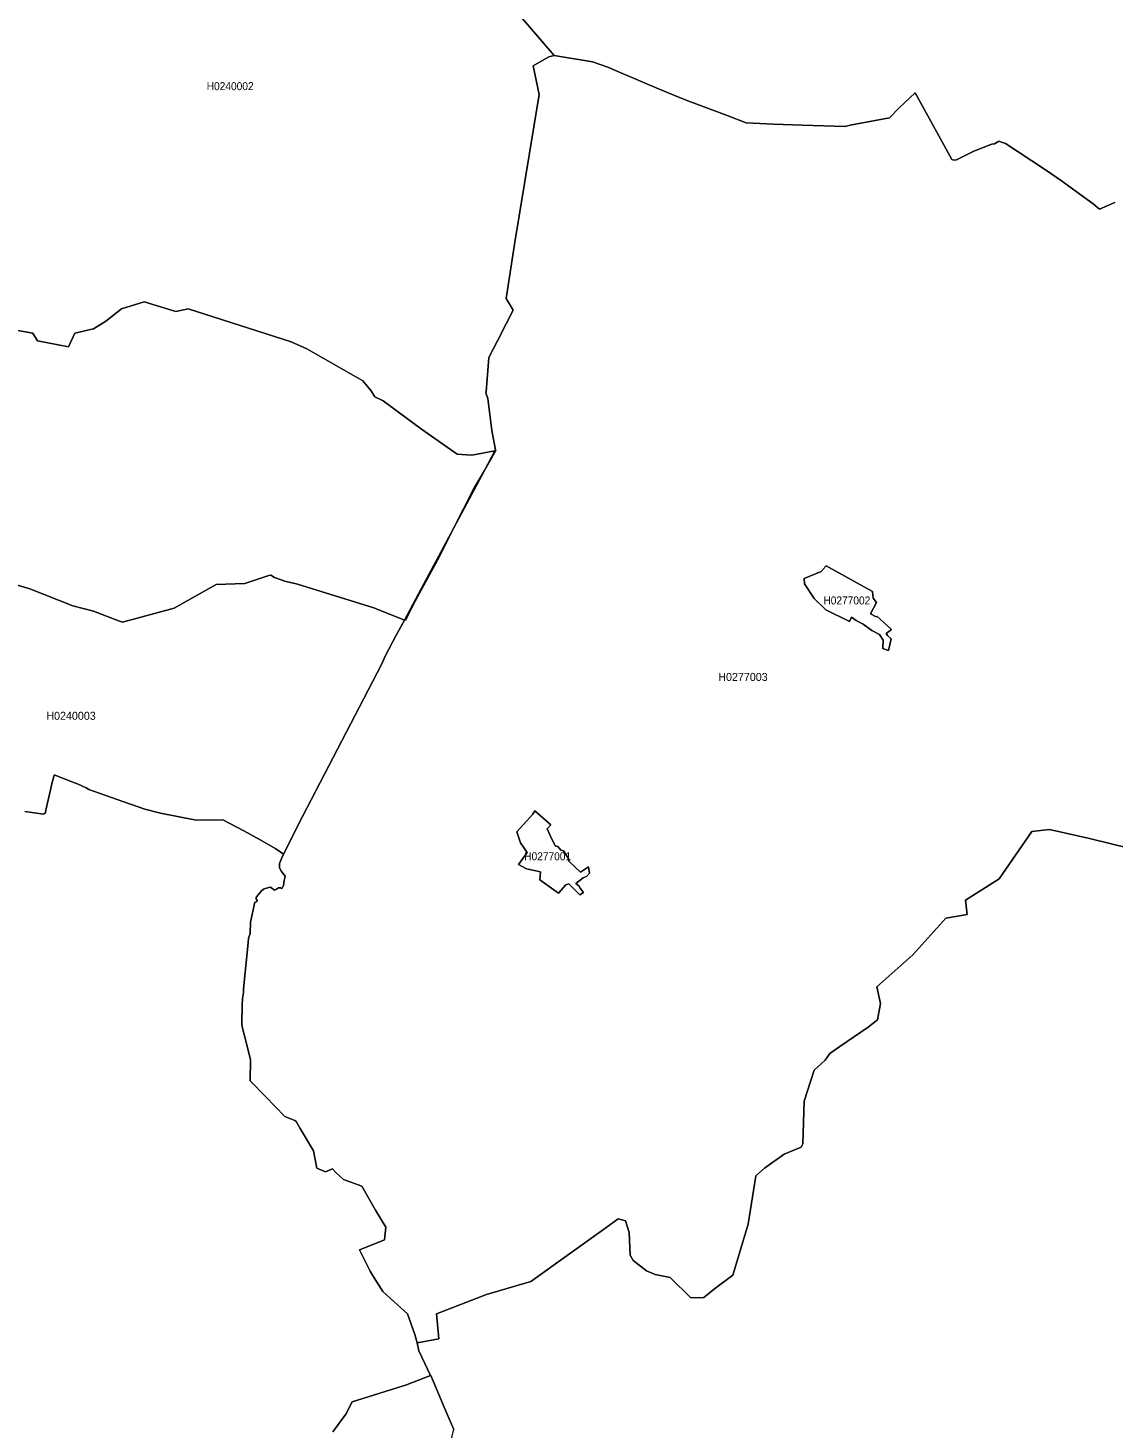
# Model space of a CAD drawing. Extents: x 369010 to 739155, y 6377141 to 6616555.
# Drawn here: x 554141 to 567706, y 6535037 to 6552532 of the extents above; entities that cross this region are included whole.
import ezdxf
from ezdxf.enums import TextEntityAlignment as Align

# ---------------------------------------------------------------- set-up
doc = ezdxf.new("R2010")
doc.units = 0
doc.header["$LTSCALE"] = 40
doc.layers.add('1', color=7, linetype='Continuous', lineweight=13)
doc.layers.add('2', color=7, linetype='Continuous')

msp = doc.modelspace()

# ---------------------------------------------------------------- linework, layer by layer
at = {"layer": '1'}
for points in [[(553807.5, 6548788.82), (554200.08, 6548719.48), (554260.15, 6548620.67), (554646.61, 6548547.19), (554729.03, 6548719.48), (554960.73, 6548771.94), (555113.99, 6548869.09), (555312.1, 6549022.35), (555592.63, 6549112.05), (555990.33, 6548989.42), (556143.76, 6549023.18), (557429.72, 6548611.74), (557627.83, 6548521.87), (558329.4, 6548122.01), (558430.36, 6547998.54), (558477.03, 6547924.07), (558582.62, 6547872.76), (559062.09, 6547519.41), (559507.96, 6547207.93), (559689.51, 6547193.03), (559978.65, 6547250.13), (559984.94, 6547261.88), (559941.74, 6547504.02), (559889.28, 6547901.39), (559864.62, 6547973.22), (559870.57, 6547985.8), (559902.35, 6548412.47), (560010.76, 6548621.83), (560119.49, 6548835.33), (560207.21, 6549006.13), (560120.15, 6549152.44), (560229.39, 6549856.66), (560531.43, 6551700.04), (560459.11, 6552057.53), (560652.25, 6552170.24), (560718.95, 6552189.27), (560206.05, 6552783.43)], [(560206.05, 6552783.43), (560718.95, 6552189.27), (561200.4, 6552110.66), (561389.57, 6552042.14), (561552.92, 6551971.8), (561712.14, 6551906.26), (561886.91, 6551830.46), (562024.11, 6551771.7), (562216.1, 6551692.26), (562392.69, 6551622.58), (562536.35, 6551566.64), (562881.75, 6551440.2), (563120.91, 6551346.85), (563460.85, 6551328.81), (563820.82, 6551317.56), (564356.56, 6551300.51), (564420.11, 6551318.72), (564912.82, 6551410.9), (565034.8, 6551534.87), (565231.91, 6551723.04), (565549.35, 6551145.93), (565692.34, 6550887.58), (565712.37, 6550878.48), (565750.1, 6550884.93), (565967.41, 6550994.17), (566179.59, 6551077.91), (566192.83, 6551080.56), (566223.94, 6551084.2), (566265.15, 6551108.36), (566273.43, 6551116.31), (566363.96, 6551090.32), (566508.11, 6550990.69), (566860.3, 6550760.64)], [(560718.95, 6552189.27), (560652.25, 6552170.24), (560459.11, 6552057.53), (560531.43, 6551700.04), (560229.39, 6549856.66), (560120.15, 6549152.44), (560207.21, 6549006.13), (560119.49, 6548835.33), (560010.76, 6548621.83), (559902.35, 6548412.47), (559870.57, 6547985.8), (559864.62, 6547973.22), (559889.28, 6547901.39), (559941.74, 6547504.02), (559984.94, 6547261.88), (559978.65, 6547250.13), (559992.39, 6547252.95), (559847.4, 6547003.53), (559465.92, 6546287.07), (559259.37, 6545880.92), (559034.28, 6545470.14), (558955.83, 6545324.33), (558860.5, 6545128.04), (558847.26, 6545133.17), (558741.34, 6544938.37), (558611.42, 6544690.95), (558559.45, 6544579.23), (557572.88, 6542677.75), (557334.06, 6542208.72), (557316.68, 6542163.7), (557284.74, 6542091.54), (557287.72, 6542037.75), (557310.23, 6541991.41), (557354.58, 6541933.81), (557353.92, 6541911.64), (557343, 6541880.69), (557334.89, 6541814.49), (557319.16, 6541784.36), (557311.55, 6541780.89), (557296.33, 6541786.52), (557274.64, 6541786.52), (557247.5, 6541769.97), (557221.52, 6541758.88), (557189.74, 6541784.7), (557168.06, 6541794.46), (557150.68, 6541792.81), (557111.62, 6541779.9), (557084.98, 6541771.62), (557060.32, 6541749.94), (557040.29, 6541724.45), (557013.15, 6541697.31), (557001.4, 6541680.26), (556994.94, 6541664.7), (556995.27, 6541651.96), (557007.19, 6541630.61), (557006.86, 6541619.19), (556997.92, 6541611.58), (556976.24, 6541609.1), (556922.45, 6541356.37), (556917.49, 6541218.01), (556897.13, 6541157.1), (556894.32, 6541098.02), (556837.71, 6540523.55), (556834.57, 6540479.53), (556824.14, 6540406.05), (556821, 6540320.48), (556813.88, 6540084.47), (556821, 6540055.68), (556821.83, 6540033.33), (556847.31, 6539939.82), (556922.45, 6539642.41), (556919.8, 6539375.29), (557108.64, 6539181.81), (557351.77, 6538927.93), (557479.21, 6538879.44), (557494.43, 6538869.18), (557542.26, 6538779.47), (557712.4, 6538502.92), (557753.12, 6538284.62), (557862.51, 6538238.94), (557949.57, 6538274.19), (557995.08, 6538227.02), (558087.77, 6538144.6), (558313.02, 6538058.21), (558487.13, 6537759.97), (558614.9, 6537545.81), (558597.35, 6537387.42), (558380.21, 6537300.2), (558285.87, 6537263.46), (558420.1, 6536995.67), (558446.41, 6536949.17), (558577.49, 6536742.95), (558673.32, 6536654.9), (558884.17, 6536465.4), (558976.03, 6536206.38), (559007.97, 6536102.45), (559008.46, 6536100.3), (559277.57, 6536149.95), (559250.27, 6536462.91), (559873.22, 6536705.05)], [(567538.87, 6550267.44), (567456.12, 6550335.46), (567061.39, 6550623.6), (566860.3, 6550760.64), (566508.11, 6550990.69), (566363.96, 6551090.32), (566273.43, 6551116.31), (566265.15, 6551108.36), (566223.94, 6551084.2), (566192.83, 6551080.56), (566179.59, 6551077.91), (565967.41, 6550994.17), (565750.1, 6550884.93), (565712.37, 6550878.48), (565692.34, 6550887.58), (565549.35, 6551145.93), (565231.91, 6551723.04), (565034.8, 6551534.87), (564912.82, 6551410.9), (564420.11, 6551318.72), (564356.56, 6551300.51), (563820.82, 6551317.56), (563460.85, 6551328.81), (563120.91, 6551346.85), (562881.75, 6551440.2), (562536.35, 6551566.64), (562392.69, 6551622.58), (562216.1, 6551692.26), (562024.11, 6551771.7), (561886.91, 6551830.46), (561712.14, 6551906.26), (561552.92, 6551971.8), (561389.57, 6552042.14), (561200.4, 6552110.66), (560718.95, 6552189.27)], [(566860.3, 6550760.64), (567061.39, 6550623.6), (567456.12, 6550335.46), (567538.87, 6550267.44), (567727.55, 6550350.85)], [(567727.55, 6550350.85), (567538.87, 6550267.44)], [(555592.63, 6549112.05), (555312.1, 6549022.35), (555113.99, 6548869.09), (554960.73, 6548771.94), (554729.03, 6548719.48), (554646.61, 6548547.19), (554260.15, 6548620.67), (554200.08, 6548719.48), (553807.5, 6548788.82)], [(553825.87, 6545622.07), (554164, 6545521.61), (554701.55, 6545310.59), (554959.24, 6545244.23), (555284.29, 6545119.1), (555324.84, 6545106.53), (555969.81, 6545283.12), (556492.31, 6545576.89), (556851.95, 6545592.28), (557151.51, 6545691.09), (557178.32, 6545696.38), (557223.01, 6545666.43), (557351.93, 6545621.41), (557509, 6545582.18), (558464.45, 6545284.61), (558847.26, 6545133.17), (559058.61, 6545521.78), (559465.92, 6546287.07), (559711.86, 6546770.67), (559847.4, 6547003.53), (559978.65, 6547250.13), (559689.51, 6547193.03), (559507.96, 6547207.93), (559062.09, 6547519.41), (558582.62, 6547872.76), (558477.03, 6547924.07), (558430.36, 6547998.54), (558329.4, 6548122.01), (557627.83, 6548521.87), (557429.72, 6548611.74), (556143.76, 6549023.18), (555990.33, 6548989.42), (555592.63, 6549112.05)], [(554102.1, 6542739.32), (554333.47, 6542708.54), (554362.1, 6542726.25), (554366.24, 6542758.85), (554445.35, 6543104.42), (554468.85, 6543197.11), (554481.27, 6543194.46), (554511.89, 6543184.53), (554703.04, 6543106.08), (554770.07, 6543080.76), (554869.71, 6543036.07), (554901.15, 6543017.2), (555328.98, 6542864.28), (555603.38, 6542769.44), (555799.84, 6542720.29), (556245.87, 6542634.72), (556577.87, 6542635.22), (556839.2, 6542500.67), (557044.92, 6542388.29), (557240.72, 6542276.41), (557334.06, 6542208.72), (557572.88, 6542677.75), (558559.45, 6544579.23), (558611.42, 6544690.95), (558741.34, 6544938.37), (558847.26, 6545133.17), (558464.45, 6545284.61), (557509, 6545582.18), (557351.93, 6545621.41), (557223.01, 6545666.43), (557178.32, 6545696.38), (557151.51, 6545691.09), (556851.95, 6545592.28), (556492.31, 6545576.89), (555969.81, 6545283.12), (555324.84, 6545106.53), (555284.29, 6545119.1), (554959.24, 6545244.23), (554701.55, 6545310.59), (554164, 6545521.61), (553825.87, 6545622.07)], [(557862.51, 6538238.94), (557753.12, 6538284.62), (557712.4, 6538502.92), (557542.26, 6538779.47), (557494.43, 6538869.18), (557479.21, 6538879.44), (557351.77, 6538927.93), (557108.64, 6539181.81), (556919.8, 6539375.29), (556922.45, 6539642.41), (556847.31, 6539939.82), (556821.83, 6540033.33), (556821, 6540055.68), (556813.88, 6540084.47), (556821, 6540320.48), (556824.14, 6540406.05), (556834.57, 6540479.53), (556837.71, 6540523.55), (556894.32, 6541098.02), (556897.13, 6541157.1), (556917.49, 6541218.01), (556922.45, 6541356.37), (556976.24, 6541609.1), (556997.92, 6541611.58), (557006.86, 6541619.19), (557007.19, 6541630.61), (556995.27, 6541651.96), (556994.94, 6541664.7), (557001.4, 6541680.26), (557013.15, 6541697.31), (557040.29, 6541724.45), (557060.32, 6541749.94), (557084.98, 6541771.62), (557111.62, 6541779.9), (557150.68, 6541792.81), (557168.06, 6541794.46), (557189.74, 6541784.7), (557221.52, 6541758.88), (557247.5, 6541769.97), (557274.64, 6541786.52), (557296.33, 6541786.52), (557311.55, 6541780.89), (557319.16, 6541784.36), (557334.89, 6541814.49), (557343, 6541880.69), (557353.92, 6541911.64), (557354.58, 6541933.81), (557310.23, 6541991.41), (557287.72, 6542037.75), (557284.74, 6542091.54), (557316.68, 6542163.7), (557334.06, 6542208.72), (557240.72, 6542276.41), (557044.92, 6542388.29), (556839.2, 6542500.67), (556577.87, 6542635.22), (556245.87, 6542634.72), (555799.84, 6542720.29), (555603.38, 6542769.44), (555328.98, 6542864.28), (554901.15, 6543017.2), (554869.71, 6543036.07), (554770.07, 6543080.76), (554703.04, 6543106.08), (554511.89, 6543184.53), (554481.27, 6543194.46), (554468.85, 6543197.11), (554445.35, 6543104.42), (554366.24, 6542758.85), (554362.1, 6542726.25), (554333.47, 6542708.54), (554102.1, 6542739.32)], [(568126.91, 6542230.4), (567410.77, 6542404.84), (566910.45, 6542514.73), (566692.32, 6542491.89), (566283.52, 6541900.71), (565862.48, 6541631.27), (565882.51, 6541453.69), (565616.05, 6541407.84), (565201.62, 6540950.56), (564751.78, 6540549.37), (564800.44, 6540340.18), (564763.2, 6540136.61), (564643.54, 6540045.74), (564291.52, 6539806.1), (564167.89, 6539718.87), (564108.97, 6539632.98), (563971.76, 6539508.52), (563845.48, 6539122.23), (563828.6, 6538588.65), (563808.25, 6538548.76), (563593.26, 6538460.55), (563347.48, 6538285.44), (563242.39, 6538187.96), (563144.91, 6537585.69), (562953.09, 6536947.34), (562723.37, 6536775.39), (562588.65, 6536668.3), (562428.77, 6536663.51), (562169.26, 6536918.22), (561982.57, 6536954.63), (561875.99, 6537003.12), (561708.66, 6537131.55), (561669.93, 6537197.09), (561656.36, 6537479.77), (561610.19, 6537625.25), (561520.48, 6537652.06), (561337.44, 6537518.17), (560426.01, 6536867.9), (559873.22, 6536705.05), (559250.27, 6536462.91), (559277.57, 6536149.95), (559008.46, 6536100.3), (559029.48, 6536001.65), (559174.63, 6535695.14), (559175.62, 6535692.99), (559379.36, 6535217.99), (559464.1, 6535018.89)], [(559873.22, 6536705.05), (560426.01, 6536867.9), (561337.44, 6537518.17), (561520.48, 6537652.06), (561610.19, 6537625.25), (561656.36, 6537479.77), (561669.93, 6537197.09), (561708.66, 6537131.55), (561875.99, 6537003.12), (561982.57, 6536954.63), (562169.26, 6536918.22), (562428.77, 6536663.51), (562588.65, 6536668.3), (562723.37, 6536775.39), (562953.09, 6536947.34), (563144.91, 6537585.69), (563242.39, 6538187.96), (563347.48, 6538285.44), (563593.26, 6538460.55), (563808.25, 6538548.76), (563828.6, 6538588.65), (563845.48, 6539122.23), (563971.76, 6539508.52), (564108.97, 6539632.98), (564167.89, 6539718.87), (564291.52, 6539806.1), (564643.54, 6540045.74), (564763.2, 6540136.61), (564800.44, 6540340.18), (564751.78, 6540549.37), (565201.62, 6540950.56), (565616.05, 6541407.84), (565882.51, 6541453.69), (565862.48, 6541631.27), (566283.52, 6541900.71), (566692.32, 6542491.89), (566910.45, 6542514.73), (567410.77, 6542404.84), (568126.91, 6542230.4)], [(557951.89, 6534989.76), (558114.58, 6535212.2), (558192.36, 6535365.13), (558874.41, 6535577.14), (559174.63, 6535695.14), (559029.48, 6536001.65), (559008.46, 6536100.3), (559007.97, 6536102.45), (558976.03, 6536206.38), (558884.17, 6536465.4), (558673.32, 6536654.9), (558577.49, 6536742.95), (558446.41, 6536949.17), (558420.1, 6536995.67), (558285.87, 6537263.46), (558380.21, 6537300.2), (558597.35, 6537387.42), (558614.9, 6537545.81), (558487.13, 6537759.97), (558313.02, 6538058.21), (558087.77, 6538144.6), (557995.08, 6538227.02), (557949.57, 6538274.19), (557862.51, 6538238.94)], [(559174.63, 6535695.14), (558874.41, 6535577.14), (558192.36, 6535365.13), (558114.58, 6535212.2), (557951.89, 6534989.76)], [(559703.75, 6533612.44), (559725.76, 6533768.84), (559686.7, 6534003.19), (559503.16, 6533971.42), (559290.81, 6534280.08), (559264.33, 6534325.76), (559122.17, 6534387.99), (559056.79, 6534404.87), (559314.65, 6534723.14), (559422.55, 6534856.7), (559464.1, 6535018.89), (559379.36, 6535217.99), (559175.62, 6535692.99), (559174.63, 6535695.14)]]:
    msp.add_lwpolyline(points, dxfattribs=at)
for points in [[(564754.6, 6545184.15), (564936.82, 6545015.5), (564868.3, 6544965.68), (564886.83, 6544940.53), (564933.51, 6544897.33), (564900.41, 6544751.02), (564827.42, 6544778.5), (564832.05, 6544883.26), (564786.54, 6544951.61), (564693.03, 6545001.76), (564583.8, 6545081.53), (564497.24, 6545127.21), (564437.99, 6545170.41), (564413, 6545113.48), (564116.74, 6545261.6), (563968.29, 6545401.79), (563850.28, 6545586.98), (563846.48, 6545654.01), (564056, 6545739.91), (564121.38, 6545810.91), (564699.98, 6545489.5), (564709.08, 6545405.26), (564749.96, 6545352.8), (564672.67, 6545211.46), (564745.49, 6545175.04)], [(564056, 6545739.91), (563846.48, 6545654.01), (563850.28, 6545586.98), (563968.29, 6545401.79), (564116.74, 6545261.6), (564413, 6545113.48), (564437.99, 6545170.41), (564497.24, 6545127.21), (564583.8, 6545081.53), (564693.03, 6545001.76), (564786.54, 6544951.61), (564832.05, 6544883.26), (564827.42, 6544778.5), (564900.41, 6544751.02), (564933.51, 6544897.33), (564886.83, 6544940.53), (564868.3, 6544965.68), (564936.82, 6545015.5), (564754.6, 6545184.15), (564745.49, 6545175.04), (564672.67, 6545211.46), (564749.96, 6545352.8), (564709.08, 6545405.26), (564699.98, 6545489.5), (564121.38, 6545810.91)], [(560453.81, 6542709.2), (560252.89, 6542488.75), (560299.56, 6542349.23), (560381.65, 6542227.09), (560272.42, 6542080.95), (560373.87, 6542026.33), (560549.47, 6541987.27), (560539.71, 6541885.82), (560775.72, 6541721.8), (560866.91, 6541825.41), (560902, 6541839.15), (561040.52, 6541698.63), (561087.36, 6541727.93), (561046.31, 6541784.53), (561026.79, 6541811.84), (560991.7, 6541841.13), (561081.4, 6541911.31), (561124.43, 6541927.03), (561161.34, 6541969.89), (561149.75, 6542049.83), (561048.3, 6541983.47), (560903.98, 6542122.16), (560900.01, 6542155.26), (560837.61, 6542248.93), (560804.51, 6542256.71), (560765.45, 6542303.55), (560738.15, 6542309.34), (560689.49, 6542397.23), (560630.9, 6542524), (560677.74, 6542574.81), (560478.8, 6542750.08)], [(560453.81, 6542709.2), (560478.8, 6542750.08), (560677.74, 6542574.81), (560630.9, 6542524), (560689.49, 6542397.23), (560738.15, 6542309.34), (560765.45, 6542303.55), (560804.51, 6542256.71), (560837.61, 6542248.93), (560900.01, 6542155.26), (560903.98, 6542122.16), (561048.3, 6541983.47), (561149.75, 6542049.83), (561161.34, 6541969.89), (561124.43, 6541927.03), (561081.4, 6541911.31), (560991.7, 6541841.13), (561026.79, 6541811.84), (561046.31, 6541784.53), (561087.36, 6541727.93), (561040.52, 6541698.63), (560902, 6541839.15), (560866.91, 6541825.41), (560775.72, 6541721.8), (560539.71, 6541885.82), (560549.47, 6541987.27), (560373.87, 6542026.33), (560272.42, 6542080.95), (560381.65, 6542227.09), (560299.56, 6542349.23), (560252.89, 6542488.75)]]:
    msp.add_lwpolyline(points, close=True, dxfattribs=at)

# ---------------------------------------------------------------- texts
at = {"layer": '2', "width": 0.95}
for s, p in [('H0240002', (556668.95, 6551755.25)), ('H0277002', (564378.7, 6545328.78)), ('H0277001', (560638.41, 6542131.57))]:
    msp.add_text(s, height=100, dxfattribs=at).set_placement(p, align=Align.CENTER)
at = {"layer": '2'}
for s, p in [('H0277003', (563080.08, 6544372.65)), ('H0240003', (554679.52, 6543887.25))]:
    msp.add_text(s, height=100, dxfattribs=at).set_placement(p, align=Align.CENTER)

doc.saveas('drawing.dxf')
